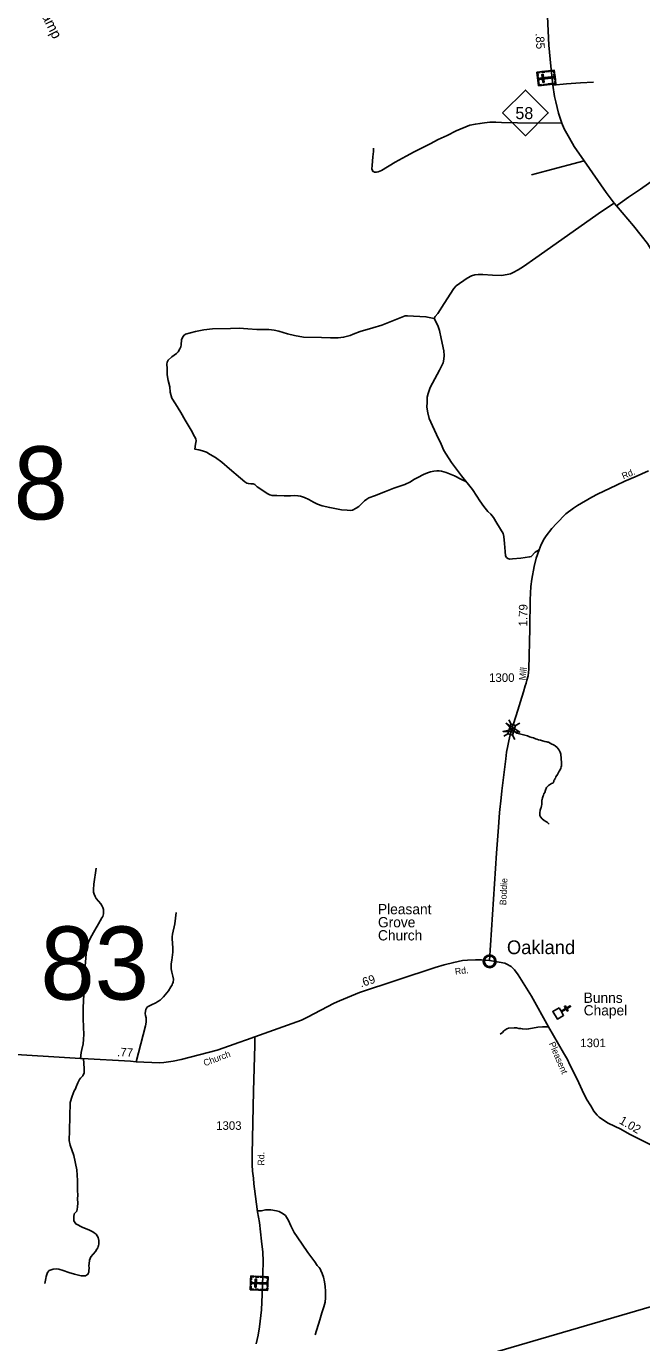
# Model space of a CAD drawing. Extents: x 2220236 to 2384410, y 720751 to 894131.
# Drawn here: x 2277319 to 2286305, y 812774 to 831981 of the extents above; entities that cross this region are included whole.
import ezdxf

# ---------------------------------------------------------------- set-up
doc = ezdxf.new("R2010")
doc.units = 0
doc.layers.add('Default', color=7, linetype='Continuous')

msp = doc.modelspace()

# ---------------------------------------------------------------- linework, layer by layer
at = {"layer": 'Default'}
for p, q in [((2285938, 829362), (2285901, 829402)), ((2284397, 821801), (2284366, 821862)), ((2284463, 821780), (2284524, 821812)), ((2284290, 821625), (2284351, 821657)), ((2284450, 821574), (2284418, 821636))]:
    msp.add_line(p, q, dxfattribs=at)
for points in [[(2285901, 829402), (2285785, 829557), (2285463, 830016), (2285317, 830226), (2285249, 830348), (2285174, 830485), (2285140, 830570), (2285088, 830714), (2285049, 830881), (2285033, 830958), (2285006, 831122), (2284979, 831400), (2284951, 831706), (2284930, 832126), (2284902, 832446), (2284894, 832666), (2284883, 832867), (2284876, 833013), (2284876, 833155), (2284886, 833417), (2284899, 833551), (2284910, 833639)], [(2285602, 831166), (2285410, 831157), (2285208, 831143), (2285006, 831122)], [(2285140, 830570), (2284493, 830573), (2284256, 830577), (2284173, 830582), (2284087, 830582), (2284010, 830575), (2283943, 830563), (2283876, 830554), (2283797, 830538), (2283596, 830455), (2283466, 830389), (2283335, 830332), (2283215, 830267), (2283090, 830202), (2282983, 830149), (2282867, 830086), (2282703, 830000), (2282506, 829877), (2282455, 829857), (2282430, 829852), (2282404, 829852), (2282388, 829861), (2282381, 829864), (2282374, 829875), (2282362, 829901), (2282367, 829952), (2282381, 830077), (2282390, 830156), (2282388, 830204)], [(2288722, 830646), (2288167, 830637), (2287886, 830637), (2287733, 830634), (2287669, 830623), (2287615, 830609), (2287527, 830569), (2287465, 830530), (2287393, 830472), (2287212, 830293), (2287021, 830132), (2286932, 830066), (2286523, 829770), (2286285, 829604), (2286114, 829487), (2285938, 829362)], [(2285463, 830016), (2284917, 829871), (2284695, 829815)], [(2285901, 829402), (2285716, 829279), (2284761, 828602), (2284578, 828478), (2284502, 828430), (2284427, 828387), (2284391, 828370), (2284265, 828347), (2284125, 828348), (2283985, 828359), (2283915, 828360), (2283869, 828356), (2283821, 828341), (2283756, 828305), (2283597, 828195), (2283561, 828157), (2283422, 827938), (2283327, 827793), (2283287, 827746), (2283273, 827720)], [(2287620, 826023), (2287559, 826112), (2287498, 826205), (2287457, 826288), (2287395, 826476), (2287374, 826536), (2287360, 826592), (2287330, 826745), (2287270, 827021), (2287240, 827155), (2287202, 827303), (2287160, 827424), (2287114, 827533), (2287056, 827662), (2286910, 827948), (2286794, 828139), (2286705, 828298), (2286591, 828487), (2286485, 828652), (2286389, 828810), (2286296, 828931), (2286187, 829070), (2285938, 829362)], [(2281237, 827470), (2281367, 827445), (2281631, 827440), (2281761, 827436), (2281872, 827436), (2281953, 827445), (2282046, 827468), (2282091, 827487), (2282193, 827528), (2282381, 827582), (2282511, 827619), (2282658, 827678), (2282849, 827755), (2282884, 827758), (2283153, 827744), (2283273, 827720)], [(2284808, 824343), (2284751, 824308), (2284691, 824245), (2284668, 824239), (2284538, 824222), (2284416, 824209), (2284378, 824208), (2284352, 824214), (2284330, 824232), (2284317, 824255), (2284310, 824320), (2284303, 824433), (2284292, 824538), (2284280, 824579), (2284192, 824732), (2284141, 824816), (2284100, 824865), (2284060, 824902), (2284000, 824974), (2283943, 825057), (2283898, 825124), (2283836, 825222), (2283672, 825423), (2283529, 825616), (2283450, 825736), (2283415, 825794), (2283375, 825882), (2283309, 826023), (2283251, 826153), (2283201, 826260), (2283181, 826341), (2283167, 826422), (2283170, 826496), (2283172, 826570), (2283186, 826624), (2283218, 826712), (2283354, 826965), (2283407, 827071), (2283416, 827124), (2283421, 827180), (2283414, 827247), (2283377, 827426), (2283353, 827542), (2283329, 827616), (2283273, 827720)], [(2283749, 825336), (2283675, 825370), (2283573, 825424), (2283448, 825472), (2283381, 825491), (2283349, 825496), (2283312, 825496), (2283268, 825489), (2283219, 825479), (2283179, 825468), (2283117, 825440), (2283036, 825398), (2282980, 825370), (2282927, 825333), (2282844, 825296), (2282686, 825241), (2282566, 825192), (2282404, 825132), (2282320, 825099), (2282292, 825083), (2282255, 825055), (2282216, 825020), (2282174, 824976), (2282137, 824951), (2282082, 824923), (2282054, 824918), (2282003, 824923), (2281922, 824928), (2281750, 824960), (2281637, 824986), (2281572, 825007), (2281512, 825039), (2281445, 825078), (2281382, 825104), (2281324, 825125), (2281285, 825132), (2281240, 825134), (2281176, 825132), (2281083, 825132), (2280979, 825134), (2280907, 825136), (2280875, 825146), (2280835, 825166), (2280773, 825206), (2280692, 825264), (2280657, 825294), (2280634, 825303), (2280597, 825306), (2280562, 825310), (2280539, 825317), (2280511, 825336), (2280449, 825387), (2280286, 825523), (2280173, 825623), (2280080, 825688), (2280004, 825734), (2279948, 825767), (2279890, 825788), (2279837, 825802), (2279779, 825813), (2279788, 825885), (2279800, 825934), (2279795, 825964), (2279777, 825996), (2279726, 826087), (2279640, 826235), (2279575, 826344), (2279499, 826471), (2279446, 826557), (2279420, 826643), (2279413, 826722), (2279390, 826814), (2279374, 826898), (2279374, 826988), (2279371, 827053), (2279374, 827081), (2279388, 827109), (2279443, 827157), (2279478, 827183), (2279510, 827205), (2279538, 827233), (2279561, 827276), (2279573, 827304), (2279579, 827336), (2279586, 827406), (2279598, 827442), (2279617, 827470), (2279645, 827488), (2279789, 827526), (2279912, 827554), (2280037, 827565), (2280299, 827572), (2280429, 827575), (2280554, 827568), (2280684, 827558), (2280860, 827556), (2280938, 827549), (2281008, 827531), (2281131, 827496), (2281237, 827470)], [(2284412, 821737), (2284423, 821775), (2284474, 821926), (2284578, 822271), (2284603, 822359), (2284617, 822398), (2284629, 822440), (2284647, 822503), (2284657, 822600), (2284671, 823196), (2284675, 823611), (2284687, 823805), (2284701, 823912), (2284733, 824100), (2284766, 824220), (2284808, 824343), (2284836, 824420), (2284883, 824503), (2284910, 824547), (2284994, 824656), (2285061, 824728), (2285197, 824866), (2285311, 824951), (2285368, 824989), (2285575, 825109), (2285661, 825154), (2285937, 825288), (2286059, 825343), (2286210, 825407), (2286405, 825497)], [(2284081, 818352), (2284183, 819916), (2284213, 820296), (2284220, 820370), (2284229, 820509), (2284255, 820725), (2284262, 820825), (2284319, 821291), (2284332, 821390), (2284351, 821483), (2284365, 821555), (2284383, 821641), (2284412, 821737)], [(2284360, 821727), (2284409, 821719), (2284480, 821667), (2284519, 821658), (2284540, 821654), (2284638, 821630), (2284668, 821616), (2284702, 821604), (2284724, 821597), (2284754, 821587), (2284772, 821581), (2284796, 821571), (2284825, 821564), (2284857, 821556), (2284889, 821548), (2284919, 821541), (2284935, 821537), (2284943, 821534), (2284991, 821509), (2285007, 821501), (2285027, 821492), (2285043, 821481), (2285069, 821460), (2285087, 821438), (2285098, 821420), (2285104, 821408), (2285108, 821401), (2285112, 821392), (2285118, 821374), (2285122, 821360), (2285125, 821340), (2285127, 821318), (2285129, 821299), (2285131, 821276), (2285133, 821254), (2285135, 821230), (2285136, 821208), (2285134, 821190), (2285130, 821176), (2285126, 821157), (2285114, 821130), (2285102, 821111), (2285077, 821066), (2285053, 821029), (2285045, 821013), (2285038, 820999), (2285030, 820987), (2285024, 820975), (2285022, 820967), (2285020, 820961), (2285018, 820953), (2285012, 820943), (2285006, 820939), (2284990, 820931), (2284972, 820923), (2284961, 820915), (2284946, 820904), (2284929, 820888), (2284917, 820874), (2284901, 820838), (2284889, 820804), (2284878, 820780), (2284872, 820764), (2284866, 820754), (2284860, 820737), (2284854, 820722), (2284851, 820701), (2284848, 820692), (2284847, 820665), (2284845, 820646), (2284845, 820628), (2284845, 820626), (2284843, 820606), (2284837, 820585), (2284833, 820572), (2284829, 820558), (2284824, 820543), (2284816, 820505), (2284816, 820479), (2284819, 820465), (2284829, 820445), (2284851, 820419), (2284883, 820392), (2284915, 820372), (2284927, 820365), (2284946, 820350), (2284955, 820341)], [(2278337, 819697), (2278306, 819462), (2278301, 819388), (2278301, 819347), (2278310, 819318), (2278324, 819285), (2278339, 819253), (2278371, 819215), (2278407, 819175), (2278429, 819143), (2278438, 819123), (2278445, 819092), (2278447, 819058), (2278445, 819031), (2278434, 818993), (2278422, 818973), (2278375, 818886), (2278321, 818794), (2278254, 818681), (2278227, 818616), (2278207, 818554), (2278198, 818509), (2278191, 818446), (2278178, 818267), (2278167, 817984), (2278153, 817773), (2278149, 817650), (2278149, 817511), (2278156, 817374), (2278158, 817276), (2278156, 817199), (2278147, 817136), (2278129, 817051), (2278118, 817009), (2278113, 816964), (2278111, 816922)], [(2279505, 819053), (2279490, 818887), (2279452, 818734), (2279448, 818696), (2279450, 818653), (2279452, 818620), (2279457, 818516), (2279458, 818470), (2279443, 818354), (2279434, 818300), (2279434, 818230), (2279445, 818180), (2279459, 818123), (2279468, 818077), (2279462, 818028), (2279456, 818014), (2279448, 817996), (2279430, 817967), (2279394, 817909), (2279324, 817819), (2279294, 817789), (2279275, 817773), (2279239, 817750), (2279211, 817734), (2279145, 817704), (2279090, 817673), (2279073, 817657), (2279062, 817637), (2279058, 817610), (2279053, 817575), (2279058, 817548), (2279068, 817513), (2279071, 817449), (2279060, 817398), (2278925, 816874)], [(2280658, 817236), (2281336, 817480), (2281426, 817521), (2281814, 817729), (2281892, 817764), (2282185, 817883), (2283288, 818248), (2283420, 818286), (2283561, 818323), (2283627, 818337), (2283687, 818348), (2283763, 818357), (2283879, 818362), (2283965, 818361), (2284081, 818352)], [(2284081, 818352), (2284141, 818342), (2284305, 818310), (2284347, 818294), (2284381, 818271), (2284397, 818263), (2284446, 818213), (2284503, 818142), (2284697, 817832), (2284944, 817380), (2285165, 817005), (2285220, 816904), (2285254, 816828), (2285365, 816619), (2285434, 816457), (2285501, 816328), (2285564, 816229), (2285607, 816153), (2285625, 816127), (2285653, 816092), (2285682, 816066), (2285732, 816030), (2285816, 815975), (2285998, 815889), (2286126, 815815), (2286457, 815649)], [(2284239, 817274), (2284271, 817302), (2284292, 817324), (2284334, 817353), (2284358, 817365), (2284442, 817370), (2284478, 817368), (2284512, 817360), (2284540, 817357), (2284562, 817351), (2284624, 817349), (2284654, 817352), (2284712, 817364), (2284788, 817377), (2284858, 817380), (2284944, 817380)], [(2276682, 816929), (2276739, 816956), (2276781, 816972), (2276843, 816986), (2276931, 816991), (2278111, 816922), (2278135, 816920), (2278839, 816881), (2278925, 816874), (2279263, 816857), (2279327, 816860), (2279465, 816883), (2279581, 816906), (2280107, 817043), (2280285, 817104), (2280421, 817153), (2280532, 817191), (2280658, 817236)], [(2280658, 817236), (2280656, 817114), (2280636, 816445), (2280619, 815523), (2280617, 815367), (2280621, 815277), (2280635, 815176), (2280643, 815090), (2280653, 815020), (2280694, 814684), (2280724, 814525), (2280755, 814256), (2280771, 814093), (2280778, 813963), (2280775, 813779), (2280769, 813591), (2280754, 813254), (2280726, 813004), (2280704, 812883), (2280674, 812755)], [(2278154, 816919), (2278166, 816776), (2278164, 816713), (2278142, 816669), (2278111, 816635), (2278094, 816614), (2278070, 816565), (2278045, 816509), (2278035, 816477), (2278020, 816448), (2277989, 816369), (2277960, 816277), (2277952, 815871), (2277944, 815723), (2277958, 815657), (2278013, 815506), (2278057, 815294), (2278068, 815141), (2278067, 814987), (2278069, 814929), (2278067, 814868), (2278069, 814816), (2278067, 814749), (2278055, 814693), (2278020, 814652), (2278013, 814609), (2278013, 814550), (2278042, 814507), (2278146, 814454), (2278233, 814419), (2278291, 814389), (2278309, 814375), (2278337, 814358), (2278368, 814310), (2278378, 814266), (2278379, 814212), (2278375, 814194), (2278367, 814178), (2278361, 814160), (2278349, 814138), (2278328, 814106), (2278261, 814028), (2278244, 813976), (2278235, 813923), (2278234, 813899), (2278236, 813859), (2278230, 813827), (2278231, 813801), (2278223, 813783), (2278215, 813771), (2278211, 813769), (2278199, 813757), (2278185, 813751), (2278169, 813748), (2278119, 813750), (2278025, 813773), (2277939, 813800), (2277858, 813829), (2277796, 813848), (2277762, 813849), (2277709, 813845), (2277655, 813829), (2277629, 813798), (2277618, 813769), (2277611, 813741), (2277602, 813709), (2277594, 813661), (2277588, 813635)], [(2273012, 804992), (2273081, 805526), (2275815, 808732), (2277053, 810557), (2295925, 816068)], [(2280692, 814697), (2280752, 814700), (2280810, 814712), (2280890, 814710), (2280970, 814699), (2281009, 814687), (2281069, 814656), (2281104, 814628), (2281147, 814556), (2281184, 814478), (2281231, 814382), (2281272, 814316), (2281432, 814092), (2281531, 813954), (2281568, 813902), (2281596, 813870), (2281608, 813853), (2281621, 813829), (2281641, 813781), (2281657, 813731), (2281674, 813663), (2281685, 813592), (2281689, 813526), (2281688, 813458), (2281686, 813429), (2281683, 813366), (2281662, 813295), (2281632, 813207), (2281603, 813107), (2281535, 812888)]]:
    msp.add_lwpolyline(points, dxfattribs=at)
for points in [[(2284798, 831114), (2284776, 831312), (2285029, 831341), (2285051, 831143)], [(2284819, 831317), (2284820, 831306), (2284788, 831302), (2284793, 831262), (2284782, 831261), (2284776, 831312)], [(2284893, 831314), (2284850, 831309), (2284848, 831320), (2284891, 831325)], [(2284958, 831321), (2284915, 831317), (2284914, 831328), (2284957, 831333)], [(2285032, 831308), (2285021, 831307), (2285018, 831329), (2284978, 831324), (2284977, 831335), (2285029, 831341)], [(2284790, 831188), (2284784, 831239), (2284795, 831241), (2284801, 831189)], [(2284841, 831119), (2284840, 831130), (2284808, 831127), (2284803, 831167), (2284792, 831166), (2284798, 831114)], [(2284815, 831226), (2284817, 831207), (2285019, 831230), (2285016, 831249)], [(2284861, 831163), (2284880, 831165), (2284866, 831282), (2284848, 831280)], [(2284915, 831128), (2284872, 831123), (2284871, 831134), (2284914, 831139)], [(2284982, 831135), (2284939, 831130), (2284937, 831142), (2284980, 831147)], [(2285047, 831176), (2285036, 831175), (2285039, 831153), (2284998, 831148), (2285000, 831137), (2285051, 831143)], [(2285033, 831199), (2285024, 831283), (2285035, 831285), (2285045, 831200)], [(2284274, 830717), (2284607, 831050), (2284940, 830717), (2284607, 830384)], [(2284319, 821813), (2284525, 821682), (2284281, 821693), (2284409, 821719)], [(2284351, 821657), (2284397, 821801), (2284464, 821780), (2284418, 821636)], [(2284008, 818351), (2284009, 818356), (2284010, 818363), (2284013, 818370), (2284016, 818376), (2284020, 818382), (2284023, 818387), (2284027, 818391), (2284032, 818396), (2284037, 818400), (2284043, 818404), (2284048, 818407), (2284053, 818409), (2284058, 818412), (2284064, 818413), (2284068, 818415), (2284073, 818415), (2284077, 818416), (2284083, 818416), (2284088, 818416), (2284094, 818416), (2284098, 818415), (2284103, 818414), (2284108, 818413), (2284114, 818411), (2284120, 818408), (2284126, 818404), (2284132, 818401), (2284137, 818397), (2284140, 818394), (2284144, 818389), (2284148, 818385), (2284151, 818380), (2284154, 818375), (2284157, 818370), (2284159, 818365), (2284160, 818360), (2284162, 818355), (2284163, 818349), (2284163, 818344), (2284164, 818338), (2284163, 818333), (2284163, 818327), (2284162, 818322), (2284160, 818315), (2284158, 818310), (2284156, 818304), (2284153, 818298), (2284150, 818293), (2284146, 818288), (2284142, 818284), (2284137, 818279), (2284132, 818275), (2284127, 818271), (2284122, 818269), (2284115, 818265), (2284108, 818263), (2284102, 818261), (2284096, 818260), (2284091, 818259), (2284087, 818259), (2284081, 818259), (2284077, 818260), (2284071, 818260), (2284065, 818262), (2284061, 818263), (2284056, 818265), (2284051, 818267), (2284047, 818269), (2284040, 818273), (2284035, 818277), (2284030, 818282), (2284025, 818287), (2284022, 818291), (2284019, 818295), (2284015, 818302), (2284013, 818306), (2284012, 818310), (2284009, 818318), (2284008, 818325), (2284007, 818330), (2284007, 818336), (2284006, 818341), (2284007, 818347)], [(2285098, 817662), (2285127, 817613), (2285192, 817652), (2285176, 817680), (2285190, 817688), (2285206, 817660), (2285258, 817691), (2285266, 817677), (2285214, 817646), (2285231, 817619), (2285217, 817611), (2285201, 817638), (2285135, 817599), (2285164, 817550), (2285073, 817495), (2285006, 817608)], [(2280589, 813546), (2280596, 813745), (2280850, 813736), (2280843, 813537)], [(2280591, 813620), (2280593, 813672), (2280605, 813671), (2280603, 813619)], [(2280639, 813743), (2280639, 813732), (2280606, 813733), (2280605, 813693), (2280594, 813693), (2280596, 813745)], [(2280622, 813654), (2280621, 813635), (2280824, 813628), (2280824, 813647)], [(2280658, 813584), (2280677, 813584), (2280681, 813701), (2280662, 813702)], [(2280712, 813730), (2280668, 813731), (2280669, 813742), (2280712, 813741)], [(2280777, 813727), (2280734, 813729), (2280735, 813740), (2280778, 813739)], [(2280849, 813703), (2280837, 813704), (2280838, 813726), (2280798, 813727), (2280798, 813738), (2280850, 813736)], [(2280834, 813595), (2280837, 813680), (2280848, 813680), (2280845, 813595)], [(2280632, 813544), (2280633, 813556), (2280600, 813557), (2280602, 813597), (2280591, 813598), (2280589, 813546)], [(2280706, 813542), (2280663, 813543), (2280663, 813555), (2280707, 813553)], [(2280773, 813540), (2280730, 813541), (2280731, 813552), (2280774, 813551)], [(2280844, 813570), (2280833, 813571), (2280832, 813549), (2280792, 813550), (2280791, 813539), (2280843, 813537)]]:
    msp.add_lwpolyline(points, close=True, dxfattribs=at)
for centre, radius in [((2284085, 818338), 94.3), ((2284085, 818339), 76.7)]:
    msp.add_circle(centre, radius, dxfattribs=at)

# ---------------------------------------------------------------- texts
for s, height, rotation, p in [('Swamp', 150, 296.6343, (2277414, 832382)), ('.85', 125, 272.8447, (2284755, 831878)), ('Rd.', 95, 22.7679, (2286038, 825370)), ('1.79', 125, 89.3849, (2284634, 823224)), ('Mill', 95, 83.9708, (2284608, 822435)), ('Boddie', 95, 87.0012, (2284325, 819155)), ('Rd.', 95, 6.613, (2283583, 818143)), ('.69', 125, 18.3121, (2282206, 817956)), ('.77', 125, 356.8047, (2278643, 816955)), ('Pleasent', 95, 293.2673, (2284947, 817139)), ('Church', 95, 20.4322, (2279926, 816806)), ('1.02', 125, 329.9155, (2285965, 815980)), ('Rd.', 95, 89.2565, (2280793, 815358))]:
    msp.add_text(s, height=height, rotation=rotation, dxfattribs=at).set_placement(p)
for s, height, p in [('58', 175, (2284461, 830627)), ('88', 1066.3, (2276339, 824786)), ('1300', 125, (2284076, 822415)), ('Pleasant ', 150, (2282454, 819025)), ('83', 1066.3, (2277525, 817780)), ('Grove', 150, (2282454, 818834)), ('Church', 150, (2282454, 818643)), ('Oakland', 200, (2284337, 818443)), ('Bunns', 150, (2285458, 817732)), ('Chapel', 150, (2285458, 817549)), ('1301', 125, (2285408, 817086)), ('1303', 125, (2280090, 815879))]:
    msp.add_text(s, height=height, dxfattribs=at).set_placement(p)

doc.saveas('drawing.dxf')
